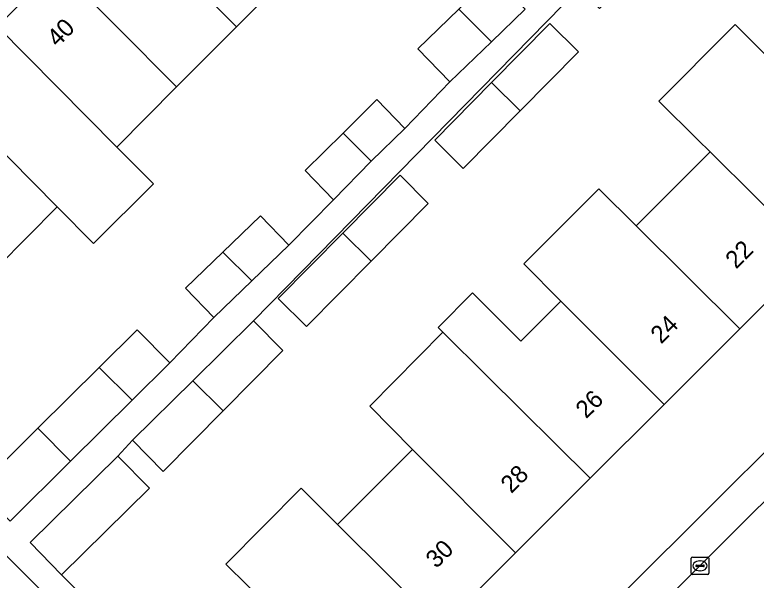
# Model space of a CAD drawing. Extents: x 159960 to 160866, y 382700 to 383354.
# Drawn here: x 160229.87 to 160271.97, y 383076.5 to 383108.59 of the extents above; entities that cross this region are included whole.
import ezdxf

# ---------------------------------------------------------------- set-up
doc = ezdxf.new("R2010")
doc.units = 0
for name, color, linetype in [('IMGEO_Erf', 7, 'Continuous'), ('IMGEO_Kolk', 7, 'Continuous'), ('IMGEO_Pand', 7, 'Continuous'), ('IMGEO_Pand_nummerreeks', 7, 'Continuous'), ('IMGEO_Rijbaan_lokaal_gesloten', 7, 'Continuous'), ('IMGEO_Voetpad_open', 7, 'Continuous')]:
    doc.layers.add(name, color=color, linetype=linetype)

msp = doc.modelspace()

# ---------------------------------------------------------------- linework, layer by layer
at = {"layer": 'IMGEO_Erf'}
for points in [[(160317.749, 383128.872), (160312.955, 383133.845), (160299.647, 383147.532), (160269.731, 383117.974), (160269.177, 383118.534), (160268.029, 383117.389), (160269.72, 383115.677), (160266.437, 383112.352), (160263.067, 383108.94), (160261.921, 383110.101), (160243.414, 383091.22), (160245.084, 383089.53), (160241.693, 383086.103), (160238.297, 383082.67), (160236.55, 383084.438), (160235.723, 383083.544), (160237.518, 383081.722), (160232.527, 383076.804), (160248.572, 383060.664), (160250.829, 383062.553), (160255.939, 383067.31)], [(160258.556, 383103.144), (160255.319, 383099.872), (160253.711, 383101.48), (160256.938, 383104.749), (160260.242, 383108.095), (160261.867, 383106.49)], [(160250.108, 383094.606), (160246.429, 383090.888), (160244.82, 383092.477), (160248.497, 383096.2), (160251.743, 383099.488), (160253.349, 383097.882)]]:
    msp.add_lwpolyline(points, close=True, dxfattribs=at)
for points in [[(160245.831, 383111.313), (160242.451, 383107.915), (160239.056, 383104.504), (160235.655, 383101.086), (160237.736, 383098.988), (160234.33, 383095.611), (160232.274, 383097.688), (160228.88, 383094.277)], [(160227.74, 383081.727), (160231.176, 383085.128), (160234.655, 383088.573), (160236.815, 383090.711), (160238.676, 383088.831), (160241.161, 383091.404), (160239.554, 383093.07), (160241.681, 383095.121), (160243.82, 383097.182), (160245.427, 383095.516), (160247.965, 383098.082), (160246.363, 383099.744), (160248.506, 383101.88), (160250.421, 383103.789), (160252.024, 383102.127), (160254.573, 383104.778), (160252.758, 383106.66), (160255.084, 383108.902)], [(160243.09, 383076.187), (160241.855, 383077.413), (160246.119, 383081.71), (160248.186, 383079.658), (160252.453, 383083.922), (160250.018, 383086.376), (160254.176, 383090.577), (160253.911, 383090.84), (160255.851, 383092.8), (160258.608, 383090.071), (160260.875, 383092.336), (160258.764, 383094.447), (160263.027, 383098.71), (160265.148, 383096.605), (160268.995, 383100.449), (160269.35, 383100.804), (160268.651, 383101.497), (160266.433, 383103.695), (160270.565, 383107.823), (160270.774, 383108.032), (160272.986, 383105.828)], [(160275.237, 383094.969), (160271.033, 383090.767), (160266.736, 383086.475), (160262.548, 383082.291), (160258.292, 383078.039), (160254.069, 383073.818)]]:
    msp.add_lwpolyline(points, dxfattribs=at)
at = {"layer": 'IMGEO_Kolk'}
for p, q in [((160268.353, 383077.81), (160269.205, 383077.81)), ((160268.278, 383076.884), (160268.278, 383077.736)), ((160268.766, 383077.59), (160268.791, 383077.59)), ((160269.279, 383077.736), (160269.279, 383076.884)), ((160268.537, 383077.304), (160268.537, 383077.316)), ((160268.975, 383077.267), (160268.577, 383077.267)), ((160268.58, 383077.353), (160268.978, 383077.353)), ((160268.789, 383077.03), (160268.764, 383077.03)), ((160269.021, 383077.316), (160269.021, 383077.304)), ((160269.205, 383076.81), (160268.353, 383076.81))]:
    msp.add_line(p, q, dxfattribs=at)
for points in [[(160268.353, 383077.81), (160269.205, 383077.81)], [(160268.278, 383076.884), (160268.278, 383077.736)], [(160269.279, 383077.736), (160269.279, 383076.884)], [(160269.205, 383076.81), (160268.353, 383076.81)]]:
    msp.add_lwpolyline(points, dxfattribs=at)
for centre, radius, start, end in [((160268.355, 383077.734), 0.0765, 91.552, 178.448), ((160268.355, 383077.734), 0.0765, 91.552, 178.448), ((160269.203, 383077.734), 0.0765, 1.552, 88.448), ((160269.203, 383077.734), 0.0765, 1.552, 88.448), ((160268.577, 383077.313), 0.0403, 85.8775, 175.7526), ((160268.574, 383077.303), 0.0366, 178.938, 274.7102), ((160268.978, 383077.31), 0.043, 264.8664, 352.4533), ((160268.982, 383077.315), 0.0386, 1.7309, 96.639), ((160268.355, 383076.886), 0.0765, 181.552, 268.448), ((160268.355, 383076.886), 0.0765, 181.552, 268.448), ((160269.203, 383076.886), 0.0765, 271.552, 358.448), ((160269.203, 383076.886), 0.0765, 271.552, 358.448)]:
    msp.add_arc(centre, radius, start, end, dxfattribs=at)
for centre, major_axis, ratio, start_param, end_param in [((160268.765, 383077.31), (-0.387, 0.002), 0.722429, 4.712389, 7.853982), ((160268.79, 383077.31), (-0.39, 0.002), 0.717154, 1.570796, 4.712389)]:
    msp.add_ellipse(centre, major_axis=major_axis, ratio=ratio, start_param=start_param, end_param=end_param, dxfattribs=at)
at = {"layer": 'IMGEO_Pand'}
for points in [[(160239.034, 383118.139), (160235.659, 383114.746), (160242.451, 383107.915), (160245.831, 383111.313)], [(160232.269, 383111.34), (160239.056, 383104.504), (160242.451, 383107.915), (160235.659, 383114.746)], [(160232.269, 383111.34), (160228.872, 383107.926), (160235.655, 383101.086), (160239.056, 383104.504)], [(160258.162, 383109.626), (160257.041, 383110.789), (160255.084, 383108.902), (160256.934, 383107.054), (160258.856, 383108.907)], [(160255.084, 383108.902), (160252.758, 383106.66), (160254.573, 383104.778), (160256.934, 383107.054)], [(160256.938, 383104.749), (160258.556, 383103.144), (160261.867, 383106.49), (160260.242, 383108.095)], [(160228.872, 383107.926), (160225.496, 383104.534), (160232.274, 383097.688), (160234.33, 383095.611), (160237.736, 383098.988), (160235.655, 383101.086)], [(160278.857, 383099.979), (160272.986, 383105.828), (160270.774, 383108.032), (160270.565, 383107.823), (160266.433, 383103.695), (160268.651, 383101.497), (160269.35, 383100.804), (160274.537, 383095.662), (160274.621, 383095.746)], [(160258.556, 383103.144), (160256.938, 383104.749), (160253.711, 383101.48), (160255.319, 383099.872)], [(160228.88, 383094.277), (160232.274, 383097.688), (160225.496, 383104.534), (160222.107, 383101.127)], [(160248.506, 383101.88), (160250.11, 383100.282), (160252.024, 383102.127), (160250.421, 383103.789)], [(160250.11, 383100.282), (160248.506, 383101.88), (160246.363, 383099.744), (160247.965, 383098.082)], [(160269.35, 383100.804), (160268.995, 383100.449), (160265.148, 383096.605), (160271.033, 383090.767), (160275.237, 383094.969), (160274.537, 383095.662)], [(160248.497, 383096.2), (160250.108, 383094.606), (160253.349, 383097.882), (160251.743, 383099.488)], [(160265.148, 383096.605), (160263.027, 383098.71), (160258.764, 383094.447), (160260.875, 383092.336), (160266.736, 383086.475), (160271.033, 383090.767)], [(160245.427, 383095.516), (160243.82, 383097.182), (160241.681, 383095.121), (160243.327, 383093.491)], [(160250.108, 383094.606), (160248.497, 383096.2), (160244.82, 383092.477), (160246.429, 383090.888)], [(160243.327, 383093.491), (160241.681, 383095.121), (160239.554, 383093.07), (160241.161, 383091.404)], [(160260.875, 383092.336), (160258.608, 383090.071), (160255.851, 383092.8), (160253.911, 383090.84), (160254.176, 383090.577), (160256.657, 383088.122), (160262.548, 383082.291), (160266.736, 383086.475)], [(160243.414, 383091.22), (160239.968, 383087.815), (160241.693, 383086.103), (160245.084, 383089.53)], [(160236.537, 383086.714), (160238.676, 383088.831), (160236.815, 383090.711), (160234.655, 383088.573)], [(160256.657, 383088.122), (160254.176, 383090.577), (160250.018, 383086.376), (160252.453, 383083.922), (160258.292, 383078.039), (160262.548, 383082.291)], [(160233.034, 383083.245), (160236.537, 383086.714), (160234.655, 383088.573), (160231.176, 383085.128)], [(160241.693, 383086.103), (160239.968, 383087.815), (160236.55, 383084.438), (160238.297, 383082.67)], [(160233.034, 383083.245), (160231.176, 383085.128), (160227.74, 383081.727), (160229.601, 383079.847)], [(160240.533, 383063.439), (160242.175, 383065.079), (160223.475, 383083.805), (160221.832, 383082.165)], [(160258.292, 383078.039), (160252.453, 383083.922), (160248.186, 383079.658), (160254.069, 383073.818)], [(160235.723, 383083.544), (160230.732, 383078.626), (160232.527, 383076.804), (160237.518, 383081.722)], [(160249.788, 383069.541), (160254.069, 383073.818), (160248.186, 383079.658), (160246.119, 383081.71), (160241.855, 383077.413), (160243.09, 383076.187)]]:
    msp.add_lwpolyline(points, close=True, dxfattribs=at)
at = {"layer": 'IMGEO_Rijbaan_lokaal_gesloten'}
msp.add_lwpolyline([(160273.778, 383082.303), (160270.531, 383079.062), (160265.15, 383073.689), (160262.533, 383071.075), (160257.177, 383065.727), (160256.949, 383065.499), (160255.429, 383064.031), (160252.607, 383061.442), (160250.076, 383059.259)], dxfattribs=at)
at = {"layer": 'IMGEO_Voetpad_open'}
for points in [[(160337.405, 383155.839), (160336.194, 383157.057), (160333.148, 383153.955), (160322.256, 383143.204), (160314.099, 383134.997), (160312.955, 383133.845), (160317.749, 383128.872), (160255.939, 383067.31), (160250.829, 383062.553), (160248.572, 383060.664), (160247.485, 383059.754), (160244.046, 383056.876)], [(160223.475, 383083.805), (160242.175, 383065.079), (160242.989, 383064.282), (160245.237, 383062.018), (160247.485, 383059.754), (160248.572, 383060.664), (160232.527, 383076.804), (160230.732, 383078.626), (160235.723, 383083.544), (160236.55, 383084.438), (160239.968, 383087.815), (160243.414, 383091.22), (160261.921, 383110.101)], [(160258.856, 383108.907), (160256.934, 383107.054), (160254.573, 383104.778), (160252.024, 383102.127), (160250.11, 383100.282), (160247.965, 383098.082), (160245.427, 383095.516), (160243.327, 383093.491), (160241.161, 383091.404), (160238.676, 383088.831), (160236.537, 383086.714), (160233.034, 383083.245), (160229.601, 383079.847)], [(160250.076, 383059.259), (160252.607, 383061.442), (160255.429, 383064.031), (160256.949, 383065.499), (160257.177, 383065.727), (160262.533, 383071.075), (160265.15, 383073.689), (160270.531, 383079.062), (160273.778, 383082.303)]]:
    msp.add_lwpolyline(points, dxfattribs=at)

# ---------------------------------------------------------------- texts
at = {"layer": 'IMGEO_Pand_nummerreeks'}
for s, rotation, p in [('40', 45.1425, (160232.296, 383106.716)), ('22', 44.9715, (160270.823, 383094.119)), ('24', 44.9715, (160266.57, 383089.87)), ('26', 44.9715, (160262.314, 383085.619)), ('28', 44.9715, (160258.061, 383081.37)), ('30', 44.9731, (160253.806, 383077.12))]:
    msp.add_text(s, height=1, rotation=rotation, dxfattribs=at).set_placement(p)

doc.saveas('drawing.dxf')
